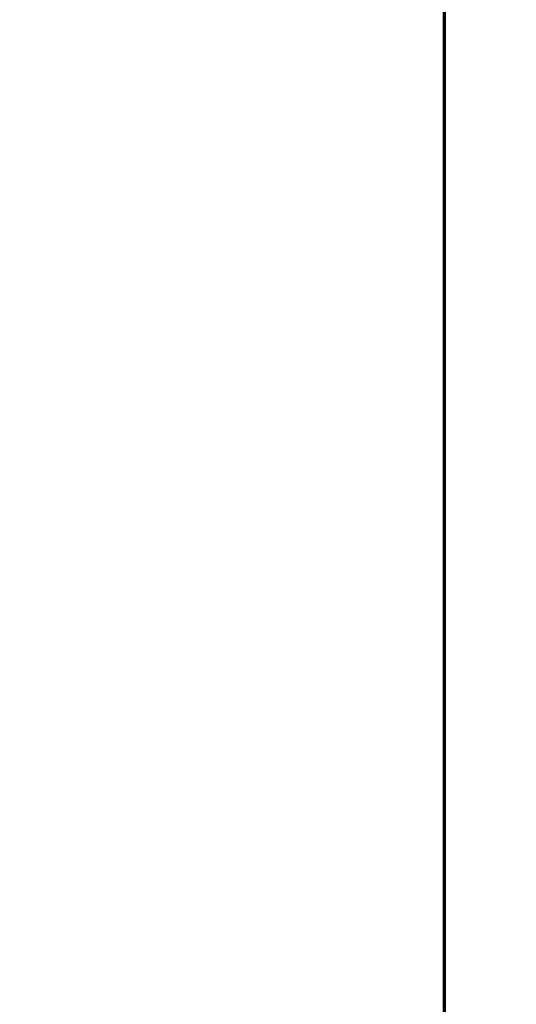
# Model space of a CAD drawing. Header units: inches. Extents: x 170 to 288, y 234 to 248.
# Tile 477 of 480: x 260.561 to 260.869, y 244.295 to 244.905. Entities that reach past the tile are written whole.
import ezdxf

# ---------------------------------------------------------------- set-up
doc = ezdxf.new("R2010")
doc.units = ezdxf.units.IN
doc.header["$LTSCALE"] = 0.25
doc.header["$MEASUREMENT"] = 0
doc.layers.add('ANNOTATIONS', color=1, linetype='Continuous')
doc.layers.add('STANDARD Z GUIDE MOTOR RH', color=7, linetype='Continuous')
doc.styles.add('ARIAL', font='arial.ttf', dxfattribs={"height": 0.09375})
doc.dimstyles.new('STANDARD$0', dxfattribs={"dimtxt": 0.09375, "dimasz": 0.09375, "dimexe": 0.03125, "dimexo": 0.046875, "dimgap": 0.09, "dimtad": 0, "dimtih": 1, "dimtoh": 1, "dimdec": 4, "dimzin": 0, "dimdsep": 46, "dimtxsty": 'ARIAL', "dimcen": 0.09, "dimadec": 0, "dimazin": 0, "dimtfac": 1, "dimtdec": 4, "dimtofl": 0, "dimtmove": 0, "dimatfit": 1, "dimfxl": 1, "dimtolj": 1, "dimtzin": 0, "dimarcsym": 0})

# ---------------------------------------------------------------- blocks, each defined once
blk = doc.blocks.new('*D45')
at = {"layer": 'ANNOTATIONS', "color": 0, "lineweight": -2, "transparency": 16777216}
for p, q in [((260.78295, 245.22383), (261.38122, 245.22383)), ((261.34997, 245.13008), (261.34997, 244.83806)), ((261.34997, 244.26903), (261.34997, 244.56105)), ((259.66628, 244.17528), (261.38122, 244.17528))]:
    blk.add_line(p, q, dxfattribs=at)
at = {"layer": 'ANNOTATIONS', "color": 0, "transparency": 16777216}
for points in [[(261.33434, 245.13008), (261.36559, 245.13008), (261.34997, 245.22383)], [(261.33434, 244.26903), (261.36559, 244.26903), (261.34997, 244.17528)]]:
    blk.add_solid(points, dxfattribs=at)
at = {"layer": 'defpoints', "color": 0, "transparency": 16777216}
for p in [(260.73607, 245.22383), (261.34997, 245.22383), (259.6194, 244.17528)]:
    blk.add_point(p, dxfattribs=at)
at = {"layer": 'ANNOTATIONS', "color": 0, "transparency": 16777216, "insert": (261.34997, 244.69956), "char_height": 0.09375, "attachment_point": 5, "style": 'ARIAL'}
blk.add_mtext('\\A1;HEADROOM', dxfattribs=at)

msp = doc.modelspace()

# ---------------------------------------------------------------- linework, layer by layer
at = {"layer": 'STANDARD Z GUIDE MOTOR RH'}
for p, q in [((260.82337, 245.21678), (260.82337, 244.22512)), ((260.82409, 244.22447), (260.82409, 245.21822)), ((260.82481, 244.22447), (260.82481, 245.21822))]:
    msp.add_line(p, q, dxfattribs=at)

# ---------------------------------------------------------------- dimensions: what is measured, and where the dimension line sits
at = {"layer": 'ANNOTATIONS'}
dim = msp.add_linear_dim(base=(261.34997, 245.22383), p1=(259.6194, 244.17528), p2=(260.73607, 245.22383), angle=90, text='HEADROOM', dimstyle='STANDARD$0', dxfattribs=at)
dim.commit()
dim.dimension.update_dxf_attribs({"geometry": '*D45', "text_midpoint": (261.34997, 244.69956)})

doc.saveas('drawing.dxf')
